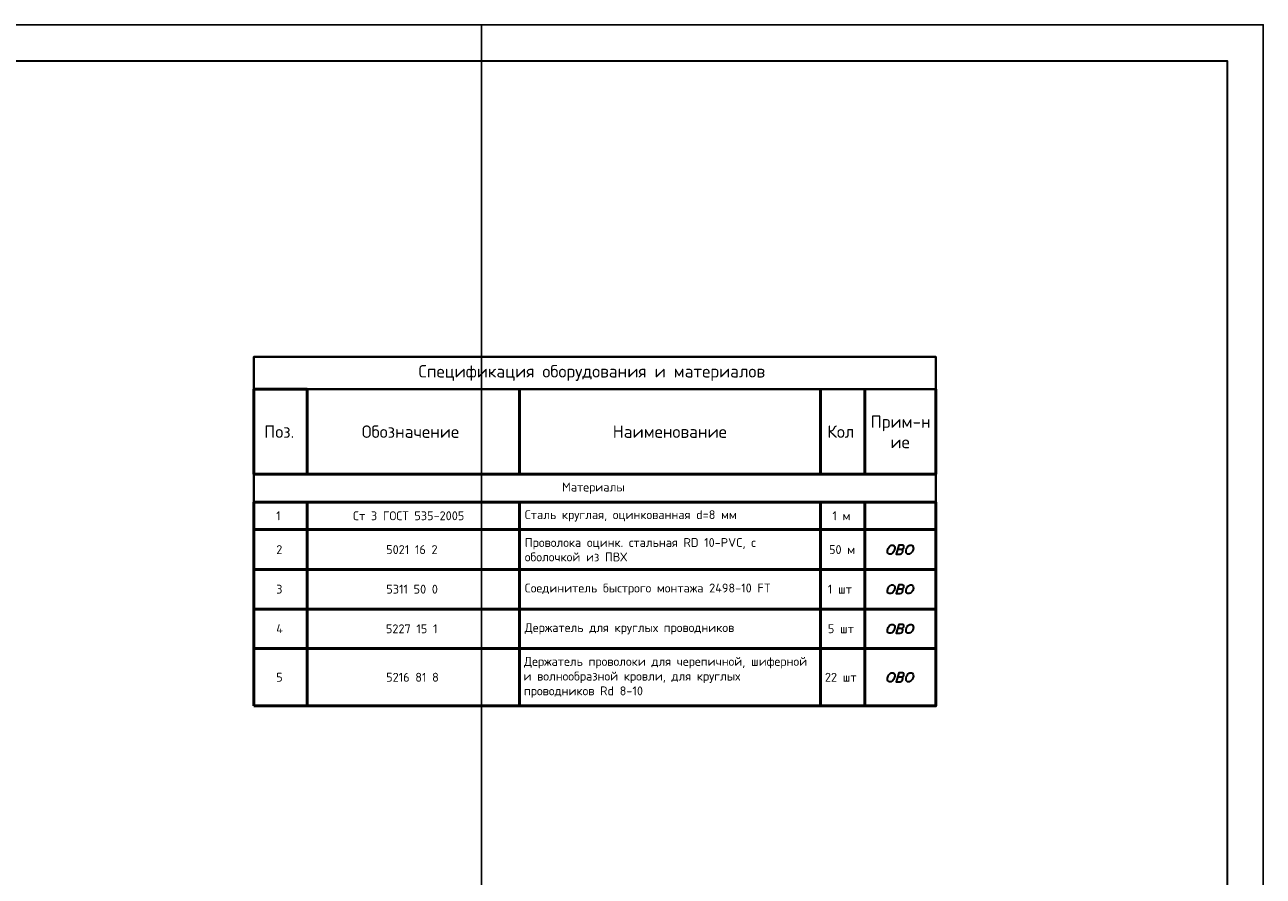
# Model space of a CAD drawing. Header units: millimetres. Extents: x 1114507 to 93926427, y 174473 to 817039.
# Tile 414 of 483: x 2098231 to 2115430, y 773651 to 785472. Entities that reach past the tile are written whole.
import ezdxf

# ---------------------------------------------------------------- set-up
doc = ezdxf.new("R2010")
doc.units = ezdxf.units.MM
doc.layers.add('PDF11_Geometry', color=1, linetype='Continuous')
doc.layers.add('PDF11_Text', color=7, linetype='Continuous')
doc.styles.add('iso', font='isocpeur.TTF')
doc.styles.add('PDF ISOCPEUR', font='isocpeur.TTF')

msp = doc.modelspace()

# ---------------------------------------------------------------- linework, layer by layer
at = {"color": 5, "elevation": 0}
msp.add_lwpolyline([(2062572.2, 785471.7), (2115430.2, 785471.7), (2115430.2, 755771.7), (2062572.2, 755771.7)], close=True, dxfattribs=at)
at = {"color": 5, "lineweight": 30, "elevation": 0}
msp.add_lwpolyline([(2064572.2, 784971.7), (2114930.2, 784971.7), (2114930.2, 756271.7), (2064572.2, 756271.7)], close=True, dxfattribs=at)
at = {"layer": 'Defpoints', "color": 3, "linetype": 'ByBlock', "elevation": 0}
msp.add_lwpolyline([(2062572.2, 785471.7), (2104572.2, 785471.7), (2104572.2, 755771.7), (2062572.2, 755771.7)], close=True, dxfattribs=at)
at = {"layer": 'PDF11_Geometry', "color": 7, "lineweight": 40}
for points in [[(2101413, 780413.5), (2101413, 780863.8), (2110881.8, 780863.8), (2110881.8, 780413.5), (2102150.7, 780413.5)], [(2101413, 779231.9), (2101413, 778845.5)], [(2110881.8, 779231.9), (2110881.8, 778845.5)]]:
    msp.add_lwpolyline(points, dxfattribs=at)
at = {"layer": 'PDF11_Geometry', "color": 7, "lineweight": 50}
for points in [[(2110881.8, 780413.5), (2110881.8, 779231.9), (2101413, 779231.9), (2101413, 780413.5), (2102150.7, 780413.5)], [(2102150.7, 780413.5), (2102150.7, 779231.9)], [(2105101.5, 780413.5), (2105101.5, 779231.9)], [(2109281.8, 780413.5), (2109281.8, 779231.9)], [(2109898.2, 780413.5), (2109898.2, 779231.9)], [(2101413, 776016), (2101413, 778845.5), (2102150.7, 778845.5)], [(2101413, 776016), (2110881.8, 776016), (2110881.8, 778845.5)], [(2102150.7, 778845.5), (2110881.8, 778845.5)], [(2102150.7, 778845.5), (2102150.7, 776016)], [(2105101.5, 778845.5), (2105101.5, 776016)], [(2109281.8, 778845.5), (2109281.8, 776016)], [(2109898.2, 778845.5), (2109898.2, 776016)], [(2101413, 778462.3), (2110881.8, 778462.3)], [(2101413, 777909.8), (2110881.8, 777909.8)], [(2101413, 777360.5), (2110881.8, 777360.5)], [(2101413, 776811.2), (2110881.8, 776811.2)]]:
    msp.add_lwpolyline(points, dxfattribs=at)
at = {"layer": 'PDF11_Geometry', "color": 7, "lineweight": 30}
for points in [[(2110265.4, 778248.3), (2110291, 778248.3), (2110300.5, 778241.9), (2110310.1, 778229.1), (2110313.3, 778216.4), (2110313.3, 778200.4), (2110303.7, 778171.6), (2110294.1, 778152.5), (2110284.6, 778142.9), (2110271.8, 778130.1), (2110259, 778123.7), (2110233.5, 778123.7), (2110223.9, 778130.1), (2110214.3, 778142.9), (2110211.1, 778152.5), (2110211.1, 778171.6), (2110220.7, 778200.4), (2110230.3, 778216.4), (2110239.9, 778229.1), (2110252.6, 778241.9)], [(2110524.1, 778248.3), (2110546.4, 778248.3), (2110559.2, 778241.9), (2110565.6, 778229.1), (2110568.8, 778216.4), (2110572, 778200.4), (2110562.4, 778171.6), (2110552.8, 778152.5), (2110543.2, 778142.9), (2110527.3, 778130.1), (2110514.5, 778123.7), (2110492.1, 778123.7), (2110482.6, 778130.1), (2110473, 778142.9), (2110469.8, 778152.5), (2110469.8, 778171.6), (2110476.2, 778200.4), (2110489, 778216.4), (2110495.3, 778229.1), (2110511.3, 778241.9)], [(2110265.4, 777695.8), (2110291, 777695.8), (2110300.5, 777689.4), (2110310.1, 777679.8), (2110313.3, 777667.1), (2110313.3, 777651.1), (2110303.7, 777619.2), (2110294.1, 777603.2), (2110284.6, 777590.4), (2110271.8, 777580.8), (2110259, 777574.5), (2110233.5, 777574.5), (2110223.9, 777580.8), (2110214.3, 777590.4), (2110211.1, 777603.2), (2110211.1, 777619.2), (2110220.7, 777651.1), (2110230.3, 777667.1), (2110239.9, 777679.8), (2110252.6, 777689.4)], [(2110524.1, 777695.8), (2110546.4, 777695.8), (2110559.2, 777689.4), (2110565.6, 777679.8), (2110568.8, 777667.1), (2110572, 777651.1), (2110562.4, 777619.2), (2110552.8, 777603.2), (2110543.2, 777590.4), (2110527.3, 777580.8), (2110514.5, 777574.5), (2110492.1, 777574.5), (2110482.6, 777580.8), (2110473, 777590.4), (2110469.8, 777603.2), (2110469.8, 777619.2), (2110476.2, 777651.1), (2110489, 777667.1), (2110495.3, 777679.8), (2110511.3, 777689.4)], [(2110265.4, 777146.5), (2110291, 777146.5), (2110300.5, 777140.1), (2110310.1, 777130.6), (2110313.3, 777117.8), (2110313.3, 777101.8), (2110303.7, 777069.9), (2110294.1, 777053.9), (2110284.6, 777041.1), (2110271.8, 777031.6), (2110259, 777025.2), (2110233.5, 777025.2), (2110223.9, 777031.6), (2110214.3, 777041.1), (2110211.1, 777053.9), (2110211.1, 777069.9), (2110220.7, 777101.8), (2110230.3, 777117.8), (2110239.9, 777130.6), (2110252.6, 777140.1)], [(2110524.1, 777146.5), (2110546.4, 777146.5), (2110559.2, 777140.1), (2110565.6, 777130.6), (2110568.8, 777117.8), (2110572, 777101.8), (2110562.4, 777069.9), (2110552.8, 777053.9), (2110543.2, 777041.1), (2110527.3, 777031.6), (2110514.5, 777025.2), (2110492.1, 777025.2), (2110482.6, 777031.6), (2110473, 777041.1), (2110469.8, 777053.9), (2110469.8, 777069.9), (2110476.2, 777101.8), (2110489, 777117.8), (2110495.3, 777130.6), (2110511.3, 777140.1)], [(2110265.4, 776475.9), (2110291, 776475.9), (2110300.5, 776469.5), (2110310.1, 776456.7), (2110313.3, 776447.2), (2110313.3, 776428), (2110303.7, 776399.3), (2110294.1, 776380.1), (2110284.6, 776370.5), (2110271.8, 776357.7), (2110259, 776351.3), (2110233.5, 776351.3), (2110223.9, 776357.7), (2110214.3, 776370.5), (2110211.1, 776380.1), (2110211.1, 776399.3), (2110220.7, 776428), (2110230.3, 776447.2), (2110239.9, 776456.7), (2110252.6, 776469.5)], [(2110524.1, 776475.9), (2110546.4, 776475.9), (2110559.2, 776469.5), (2110565.6, 776456.7), (2110568.8, 776447.2), (2110572, 776428), (2110562.4, 776399.3), (2110552.8, 776380.1), (2110543.2, 776370.5), (2110527.3, 776357.7), (2110514.5, 776351.3), (2110492.1, 776351.3), (2110482.6, 776357.7), (2110473, 776370.5), (2110469.8, 776380.1), (2110469.8, 776399.3), (2110476.2, 776428), (2110489, 776447.2), (2110495.3, 776456.7), (2110511.3, 776469.5)]]:
    msp.add_lwpolyline(points, close=True, dxfattribs=at)
for points in [[(2110402.7, 778187.6), (2110421.9, 778194), (2110431.5, 778200.4), (2110437.9, 778213.2), (2110441.1, 778222.7), (2110441.1, 778235.5), (2110434.7, 778241.9), (2110418.7, 778248.3), (2110367.6, 778248.3), (2110332.5, 778123.7), (2110386.8, 778123.7), (2110405.9, 778130.1), (2110412.3, 778136.5), (2110421.9, 778146.1), (2110425.1, 778165.3), (2110425.1, 778178), (2110418.7, 778181.2), (2110402.7, 778187.6), (2110351.6, 778187.6)], [(2110402.7, 777638.3), (2110421.9, 777644.7), (2110431.5, 777651.1), (2110437.9, 777660.7), (2110441.1, 777673.5), (2110441.1, 777686.2), (2110434.7, 777689.4), (2110418.7, 777695.8), (2110367.6, 777695.8), (2110332.5, 777574.5), (2110386.8, 777574.5), (2110405.9, 777580.8), (2110412.3, 777584), (2110421.9, 777596.8), (2110425.1, 777616), (2110425.1, 777625.6), (2110418.7, 777631.9), (2110402.7, 777638.3), (2110351.6, 777638.3)], [(2110402.7, 777089), (2110421.9, 777095.4), (2110431.5, 777101.8), (2110437.9, 777111.4), (2110441.1, 777124.2), (2110441.1, 777137), (2110434.7, 777140.1), (2110418.7, 777146.5), (2110367.6, 777146.5), (2110332.5, 777025.2), (2110386.8, 777025.2), (2110405.9, 777031.6), (2110412.3, 777034.8), (2110421.9, 777047.5), (2110425.1, 777066.7), (2110425.1, 777076.3), (2110418.7, 777082.7), (2110402.7, 777089), (2110351.6, 777089)], [(2110402.7, 776415.2), (2110421.9, 776421.6), (2110431.5, 776428), (2110437.9, 776440.8), (2110441.1, 776450.3), (2110441.1, 776463.1), (2110434.7, 776469.5), (2110418.7, 776475.9), (2110367.6, 776475.9), (2110332.5, 776351.3), (2110386.8, 776351.3), (2110405.9, 776357.7), (2110412.3, 776364.1), (2110421.9, 776376.9), (2110425.1, 776392.9), (2110425.1, 776405.6), (2110418.7, 776412), (2110402.7, 776415.2), (2110351.6, 776415.2)]]:
    msp.add_lwpolyline(points, dxfattribs=at)

# ---------------------------------------------------------------- texts
at = {"ltscale": 10, "char_height": 192.653, "width": 2280.039, "attachment_point": 1, "style": 'iso'}
for insert in [(1973117.2, 780008.3, 612.5), (1978001.1, 775423.6, 612.5)]:
    msp.add_mtext('\\pi128.59205;{\\LВнутренний блок\\P\\pi648.75481;\\l\\C6;Фанкойл \\P\\pi306.79596;\\C0;N=0,05 квт 1ф}', dxfattribs=dict(at, insert=insert))
at = {"layer": 'PDF11_Text', "attachment_point": 7, "style": 'PDF ISOCPEUR'}
for s, insert, char_height in [('Спецификация оборудования и материалов', (2103699.6, 780527.6), 172.899), ('Обозначение', (2102911.5, 779736.6), 172.899), ('Прим-н', (2109978.1, 779828.3), 172.9), ('Поз.', (2101556.8, 779736.6), 172.9), ('Наименование', (2106396.2, 779736.6), 172.899), ('Кол', (2109376.5, 779736.6), 172.9), ('ие', (2110252.8, 779592.7), 172.9), ('Материалы', (2105692.3, 778958.4), 123.5), ('1', (2101722.9, 778593.2), 123.5), ('Ст 3 ГОСТ 535-2005', (2102790.1, 778593.2), 123.499), ('Сталь круглая, оцинкованная d=8 мм', (2105175.1, 778575.2), 123.499), ('1 м', (2109447.9, 778593.2), 123.5), ('2', (2101722.9, 778123.8), 123.5), ('5021 16 2', (2103250, 778123.8), 123.5), ('Проволока оцинк. стальная RD 10-PVC, с', (2105175.1, 778188.8), 123.499), ('50 м', (2109400, 778123.8), 123.5), ('оболочкой из ПВХ', (2105175.1, 778021.6), 123.499), ('3', (2101722.9, 777574.5), 123.5), ('5311 50 0', (2103251.9, 777574.5), 123.5), ('Соединитель быстрого монтажа 2498-10 FT', (2105175.1, 777556.5), 123.499), ('1 шт', (2109384, 777574.5), 123.5), ('4', (2101722.9, 777025.2), 123.5), ('5227 15 1', (2103246.2, 777024.2), 123.5), ('Держатель для круглых проводников', (2105175.1, 777007.2), 123.499), ('5 шт', (2109384, 777025.2), 123.5), ('Держатель проволоки для черепичной, шиферной', (2105165.4, 776537.8), 123.499), ('5', (2101722.9, 776351.4), 123.5), ('5216 81 8', (2103250, 776351.4), 123.5), ('и волнообразной кровли, для круглых', (2105155.9, 776333.4), 123.499), ('22 шт', (2109342.6, 776351.4), 123.5), ('проводников Rd 8-10', (2105162.2, 776129), 123.499)]:
    msp.add_mtext(s, dxfattribs=dict(at, insert=insert, char_height=char_height))

doc.saveas('drawing.dxf')
